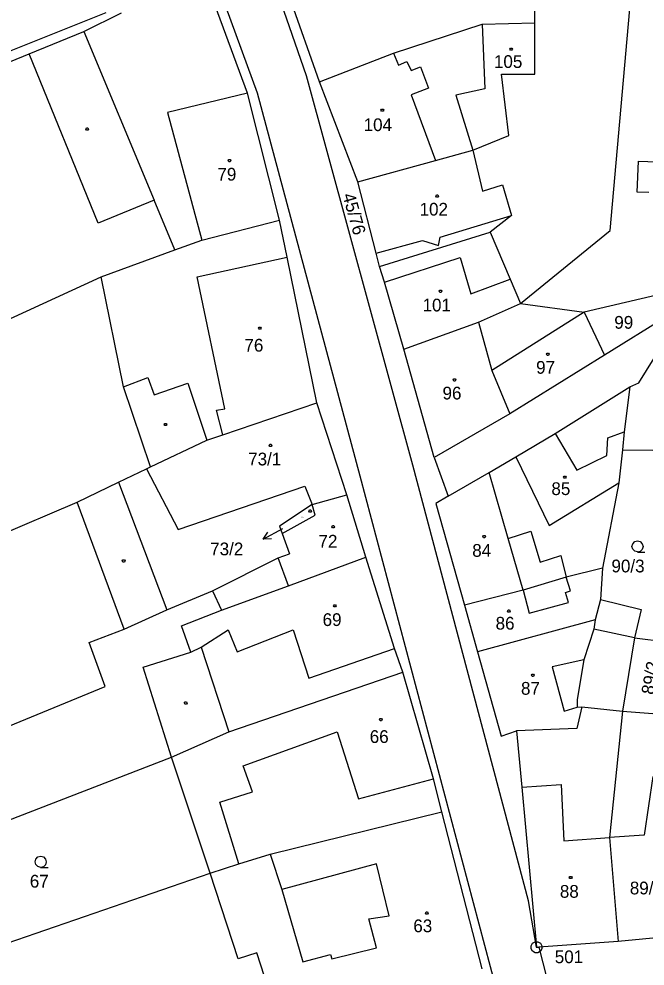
# Model space of a CAD drawing. Extents: x -609861 to -605046, y -1120287 to -1116307.
# Drawn here: x -607332.8 to -607249.2, y -1119198.6 to -1119072.1 of the extents above; entities that cross this region are included whole.
import ezdxf

# ---------------------------------------------------------------- set-up
doc = ezdxf.new("R2010")
doc.units = 0
for name, color, linetype in [('Vrstva 1', 7, 'Continuous'), ('Vrstva 2', 7, 'Continuous'), ('Vrstva 3', 7, 'Continuous'), ('Vrstva 4', 7, 'Continuous'), ('Vrstva 5', 7, 'Continuous'), ('Vrstva 7', 7, 'Continuous'), ('Vrstva 8', 7, 'Continuous')]:
    doc.layers.add(name, color=color, linetype=linetype)

msp = doc.modelspace()

# ---------------------------------------------------------------- linework, layer by layer
at = {"layer": 'Vrstva 1'}
for p, q in [((-607263.92, -1119072.65), (-607263.61, -1119030.39)), ((-607292.66, -1119080.55), (-607298.24, -1119064.66)), ((-607302.28, -1119082.06), (-607307.77, -1119067.23)), ((-607253.88, -1119100.38), (-607250.96, -1119067.36)), ((-607321.2, -1119071.34), (-607335.98, -1119077.24)), ((-607324.17, -1119073.83), (-607319.12, -1119071.34)), ((-607282.78, -1119076.7), (-607270.96, -1119072.83)), ((-607270.96, -1119072.83), (-607263.92, -1119072.65)), ((-607270.96, -1119072.83), (-607270.59, -1119081.45)), ((-607263.91, -1119079.49), (-607263.92, -1119072.65)), ((-607331.43, -1119076.8), (-607324.17, -1119073.83)), ((-607353.26, -1119085.75), (-607331.43, -1119076.8)), ((-607322.24, -1119099.42), (-607331.43, -1119076.8)), ((-607292.66, -1119080.55), (-607282.78, -1119076.7)), ((-607267.38, -1119087.7), (-607268.39, -1119079.49)), ((-607268.39, -1119079.49), (-607263.91, -1119079.49)), ((-607287.58, -1119093.89), (-607292.66, -1119080.55)), ((-607270.59, -1119081.45), (-607274.48, -1119082.33)), ((-607298.01, -1119098.98), (-607302.28, -1119082.06)), ((-607274.48, -1119082.33), (-607272.22, -1119089.67)), ((-607272.22, -1119089.67), (-607267.38, -1119087.7)), ((-607277.17, -1119091.03), (-607272.22, -1119089.67)), ((-607272.22, -1119089.67), (-607270.91, -1119095.11)), ((-607287.58, -1119093.89), (-607277.17, -1119091.03)), ((-607285.13, -1119103.4), (-607287.58, -1119093.89)), ((-607270.91, -1119095.11), (-607268.26, -1119094.3)), ((-607268.26, -1119094.3), (-607267.02, -1119098.37)), ((-607314.76, -1119096.32), (-607322.24, -1119099.42)), ((-607311.98, -1119102.96), (-607314.76, -1119096.32)), ((-607308.4, -1119101.65), (-607298.01, -1119098.98)), ((-607296.98, -1119103.95), (-607298.01, -1119098.98)), ((-607267.02, -1119098.37), (-607269.89, -1119100.6)), ((-607284.65, -1119105.2), (-607269.89, -1119100.6)), ((-607269.89, -1119100.6), (-607267.23, -1119106.88)), ((-607265.85, -1119110.13), (-607253.88, -1119100.38)), ((-607311.98, -1119102.96), (-607308.4, -1119101.65)), ((-607321.83, -1119106.56), (-607311.98, -1119102.96)), ((-607293.05, -1119123.38), (-607296.98, -1119103.95)), ((-607284.65, -1119105.2), (-607285.13, -1119103.4)), ((-607284.02, -1119107.28), (-607284.65, -1119105.2)), ((-607368.98, -1119128.22), (-607321.83, -1119106.56)), ((-607318.85, -1119121.24), (-607321.83, -1119106.56)), ((-607267.23, -1119106.88), (-607265.85, -1119110.13)), ((-607238.22, -1119106.81), (-607257.35, -1119111.27)), ((-607238.22, -1119106.81), (-607254.64, -1119117.03)), ((-607281.43, -1119116.22), (-607284.02, -1119107.28)), ((-607271.45, -1119112.6), (-607265.85, -1119110.13)), ((-607265.85, -1119110.13), (-607257.35, -1119111.27)), ((-607257.35, -1119111.27), (-607269.65, -1119119.06)), ((-607257.35, -1119111.27), (-607254.64, -1119117.03)), ((-607281.43, -1119116.22), (-607271.45, -1119112.6)), ((-607277.37, -1119130.66), (-607281.43, -1119116.22)), ((-607254.64, -1119117.03), (-607267.26, -1119124.83)), ((-607250.03, -1119120.73), (-607247.97, -1119117.4)), ((-607269.65, -1119119.06), (-607267.26, -1119124.83)), ((-607251.23, -1119121.25), (-607250.03, -1119120.73)), ((-607315.24, -1119131.94), (-607318.85, -1119121.24)), ((-607261.19, -1119127.47), (-607251.23, -1119121.25)), ((-607251.23, -1119121.25), (-607251.98, -1119127.25)), ((-607305.58, -1119127.67), (-607293.05, -1119123.38)), ((-607289.04, -1119135.68), (-607293.05, -1119123.38)), ((-607267.26, -1119124.83), (-607277.37, -1119130.66)), ((-607315.24, -1119131.94), (-607307.72, -1119128.37)), ((-607307.72, -1119128.37), (-607305.58, -1119127.67)), ((-607266.46, -1119130.6), (-607261.19, -1119127.47)), ((-607251.98, -1119127.25), (-607252.24, -1119129.65)), ((-607252.24, -1119129.65), (-607252.72, -1119134.07)), ((-607252.24, -1119129.65), (-607248.19, -1119129.71)), ((-607277.37, -1119130.66), (-607275.5, -1119135.85)), ((-607270.02, -1119132.66), (-607266.46, -1119130.6)), ((-607266.46, -1119130.6), (-607261.99, -1119139.76)), ((-607319.51, -1119133.99), (-607315.78, -1119132.19)), ((-607315.78, -1119132.19), (-607315.24, -1119131.94)), ((-607264.78, -1119189.87), (-607280.21, -1119131.72)), ((-607287.29, -1119133.11), (-607252.41, -1119264.39)), ((-607275.5, -1119135.85), (-607270.02, -1119132.66)), ((-607325.04, -1119136.64), (-607319.51, -1119133.99)), ((-607261.99, -1119139.76), (-607252.72, -1119134.07)), ((-607252.72, -1119134.07), (-607254.9, -1119145.45)), ((-607293.64, -1119136.96), (-607289.04, -1119135.68)), ((-607286.5, -1119143.98), (-607289.04, -1119135.68)), ((-607275.5, -1119135.85), (-607277.13, -1119136.8)), ((-607364.07, -1119153.25), (-607325.04, -1119136.64)), ((-607318.78, -1119153.57), (-607325.04, -1119136.64)), ((-607293.64, -1119136.96), (-607298, -1119139.84)), ((-607293.25, -1119138.36), (-607293.64, -1119136.96)), ((-607277.13, -1119136.8), (-607273.3, -1119150.37)), ((-607297.65, -1119140.83), (-607293.25, -1119138.36)), ((-607298, -1119139.84), (-607297.65, -1119140.83)), ((-607297.65, -1119140.83), (-607296.69, -1119143.52)), ((-607298.19, -1119144.06), (-607296.69, -1119143.52)), ((-607306.98, -1119148.47), (-607298.19, -1119144.06)), ((-607296.82, -1119147.79), (-607286.5, -1119143.98)), ((-607282.66, -1119156.15), (-607286.5, -1119143.98)), ((-607254.9, -1119145.45), (-607259.73, -1119146.67)), ((-607254.9, -1119145.45), (-607255.15, -1119149.62)), ((-607259.73, -1119146.67), (-607265.48, -1119148.39)), ((-607313.07, -1119151.03), (-607306.98, -1119148.47)), ((-607306.98, -1119148.47), (-607305.75, -1119151.05)), ((-607305.75, -1119151.05), (-607296.82, -1119147.79)), ((-607265.48, -1119148.39), (-607273.3, -1119150.37)), ((-607255.15, -1119149.62), (-607255.86, -1119152.33)), ((-607255.15, -1119149.62), (-607249.71, -1119150.98)), ((-607318.78, -1119153.57), (-607313.07, -1119151.03)), ((-607311.1, -1119153.13), (-607305.75, -1119151.05)), ((-607273.3, -1119150.37), (-607271.59, -1119156.61)), ((-607249.71, -1119150.98), (-607250.62, -1119154.76)), ((-607255.86, -1119152.33), (-607271.59, -1119156.61)), ((-607255.86, -1119152.33), (-607256.04, -1119153.57)), ((-607323.44, -1119155.37), (-607318.78, -1119153.57)), ((-607309.86, -1119156.66), (-607311.1, -1119153.13)), ((-607256.04, -1119153.57), (-607257.39, -1119157.67)), ((-607250.62, -1119154.76), (-607252.2, -1119164.53)), ((-607250.62, -1119154.76), (-607245.16, -1119155.44)), ((-607321.31, -1119161.26), (-607323.44, -1119155.37)), ((-607281.56, -1119159.32), (-607282.66, -1119156.15)), ((-607316.23, -1119158.67), (-607309.86, -1119156.66)), ((-607271.59, -1119156.61), (-607268.41, -1119167.86)), ((-607312.44, -1119170.69), (-607316.23, -1119158.67)), ((-607257.39, -1119157.67), (-607258.25, -1119163)), ((-607304.78, -1119167.31), (-607281.56, -1119159.32)), ((-607277.45, -1119173.56), (-607281.56, -1119159.32)), ((-607360.6, -1119177.42), (-607321.31, -1119161.26)), ((-607258.25, -1119163), (-607258.25, -1119164)), ((-607257.64, -1119163.95), (-607258.32, -1119166.85)), ((-607258.25, -1119164), (-607257.64, -1119163.95)), ((-607252.2, -1119164.53), (-607253.95, -1119181.38)), ((-607252.2, -1119164.53), (-607246.99, -1119164.93)), ((-607312.44, -1119170.69), (-607304.78, -1119167.31)), ((-607268.41, -1119167.86), (-607266.36, -1119167.17)), ((-607258.32, -1119166.85), (-607266.36, -1119167.17)), ((-607266.36, -1119167.17), (-607265.68, -1119174.66)), ((-607358.81, -1119188.58), (-607312.44, -1119170.69)), ((-607307.28, -1119186.16), (-607312.44, -1119170.69)), ((-607276.33, -1119177.95), (-607277.45, -1119173.56)), ((-607265.68, -1119174.66), (-607263.7, -1119196.05)), ((-607299.27, -1119183.62), (-607276.33, -1119177.95)), ((-607270.95, -1119198.92), (-607276.33, -1119177.95)), ((-607253.95, -1119181.38), (-607252.79, -1119195.28)), ((-607303.44, -1119184.92), (-607299.27, -1119183.62)), ((-607307.28, -1119186.16), (-607303.44, -1119184.92)), ((-607352.29, -1119201.63), (-607307.28, -1119186.16)), ((-607303.54, -1119197.59), (-607307.28, -1119186.16)), ((-607263.7, -1119196.05), (-607264.78, -1119189.87)), ((-607252.79, -1119195.28), (-607263.4, -1119196.03)), ((-607244.06, -1119194.41), (-607252.79, -1119195.28)), ((-607263.7, -1119196.05), (-607263.4, -1119196.03)), ((-607263.4, -1119196.03), (-607262.34, -1119200.22)), ((-607301.05, -1119196.78), (-607303.54, -1119197.59)), ((-607298.32, -1119205.13), (-607301.05, -1119196.78))]:
    msp.add_line(p, q, dxfattribs=at)
for points in [[(-607308.71, -1119060.91), (-607301.02, -1119082), (-607287.29, -1119133.11)], [(-607280.21, -1119131.72), (-607294.43, -1119079.74), (-607299.33, -1119065.6)]]:
    msp.add_lwpolyline(points, dxfattribs=at)
at = {"layer": 'Vrstva 3'}
for points in [[(-607250.21, -1119143.29), (-607250.59, -1119143.19), (-607250.86, -1119142.92), (-607250.96, -1119142.55), (-607250.86, -1119142.18), (-607250.59, -1119141.91), (-607250.22, -1119141.81), (-607249.85, -1119141.91), (-607249.58, -1119142.18), (-607249.48, -1119142.56), (-607249.58, -1119142.94), (-607249.85, -1119143.21), (-607250.23, -1119143.31), (-607249.23, -1119143.31)], [(-607329.9, -1119185.38), (-607330.28, -1119185.28), (-607330.55, -1119185.01), (-607330.65, -1119184.64), (-607330.55, -1119184.27), (-607330.28, -1119184), (-607329.91, -1119183.9), (-607329.54, -1119184), (-607329.27, -1119184.27), (-607329.17, -1119184.65), (-607329.27, -1119185.03), (-607329.54, -1119185.3), (-607329.92, -1119185.4), (-607328.92, -1119185.4)]]:
    msp.add_lwpolyline(points, dxfattribs=at)
at = {"layer": 'Vrstva 4'}
for p, q in [((-607324.17, -1119073.83), (-607314.76, -1119096.32)), ((-607282.78, -1119076.7), (-607282.15, -1119078.33)), ((-607282.15, -1119078.33), (-607281, -1119077.84)), ((-607281, -1119077.84), (-607280.45, -1119079.01)), ((-607280.45, -1119079.01), (-607279.21, -1119078.53)), ((-607279.21, -1119078.53), (-607278.11, -1119081.37)), ((-607278.11, -1119081.37), (-607280.42, -1119082.26)), ((-607302.28, -1119082.06), (-607312.97, -1119084.64)), ((-607280.42, -1119082.26), (-607277.17, -1119091.03)), ((-607312.97, -1119084.64), (-607308.4, -1119101.65)), ((-607250.25, -1119095.26), (-607250.09, -1119091.13)), ((-607250.09, -1119091.13), (-607240.56, -1119091.5)), ((-607248.69, -1119095.32), (-607250.25, -1119095.26)), ((-607276.57, -1119101.27), (-607267.02, -1119098.37)), ((-607285.13, -1119103.4), (-607278.92, -1119101.73)), ((-607278.92, -1119101.73), (-607276.8, -1119102.38)), ((-607276.8, -1119102.38), (-607276.57, -1119101.27)), ((-607309.02, -1119106.55), (-607296.98, -1119103.95)), ((-607284.02, -1119107.28), (-607273.89, -1119103.99)), ((-607273.89, -1119103.99), (-607272.45, -1119108.83)), ((-607305.31, -1119124.16), (-607309.02, -1119106.55)), ((-607272.45, -1119108.83), (-607267.23, -1119106.88)), ((-607271.45, -1119112.6), (-607269.65, -1119119.06)), ((-607318.85, -1119121.24), (-607315.6, -1119120)), ((-607315.6, -1119120), (-607314.76, -1119122.32)), ((-607314.76, -1119122.32), (-607310.26, -1119120.76)), ((-607310.26, -1119120.76), (-607307.72, -1119128.37)), ((-607306.43, -1119124.36), (-607305.31, -1119124.16)), ((-607305.58, -1119127.67), (-607306.43, -1119124.36)), ((-607261.19, -1119127.47), (-607258.31, -1119132.35)), ((-607254.33, -1119130.41), (-607254.17, -1119128.05)), ((-607254.17, -1119128.05), (-607251.98, -1119127.25)), ((-607258.31, -1119132.35), (-607254.33, -1119130.41)), ((-607315.78, -1119132.19), (-607311.56, -1119140.3)), ((-607267.49, -1119141.5), (-607270.02, -1119132.66)), ((-607319.51, -1119133.99), (-607313.07, -1119151.03)), ((-607311.56, -1119140.3), (-607294.62, -1119134.5)), ((-607294.62, -1119134.5), (-607293.64, -1119136.96)), ((-607267.49, -1119141.5), (-607264.45, -1119140.52)), ((-607264.45, -1119140.52), (-607263.23, -1119144.66)), ((-607265.48, -1119148.39), (-607267.49, -1119141.5)), ((-607296.82, -1119147.79), (-607298.19, -1119144.06)), ((-607263.23, -1119144.66), (-607260.45, -1119143.78)), ((-607260.45, -1119143.78), (-607259.73, -1119146.67)), ((-607259.15, -1119148.48), (-607259.73, -1119146.67)), ((-607265.48, -1119148.39), (-607264.68, -1119151.44)), ((-607259.84, -1119148.68), (-607259.15, -1119148.48)), ((-607259.45, -1119150.02), (-607259.84, -1119148.68)), ((-607264.68, -1119151.44), (-607259.45, -1119150.02)), ((-607308.46, -1119155.98), (-607304.86, -1119153.67)), ((-607304.86, -1119153.67), (-607303.69, -1119156.62)), ((-607303.69, -1119156.62), (-607296.21, -1119153.68)), ((-607296.21, -1119153.68), (-607294.09, -1119160.13)), ((-607250.62, -1119154.76), (-607256.04, -1119153.57)), ((-607309.86, -1119156.66), (-607308.46, -1119155.98)), ((-607308.46, -1119155.98), (-607304.78, -1119167.31)), ((-607294.09, -1119160.13), (-607282.66, -1119156.15)), ((-607257.39, -1119157.67), (-607261.6, -1119158.64)), ((-607261.6, -1119158.64), (-607260.01, -1119164.52)), ((-607260.01, -1119164.52), (-607258.25, -1119164)), ((-607257.64, -1119163.95), (-607252.2, -1119164.53)), ((-607302.88, -1119171.82), (-607290.33, -1119167.29)), ((-607290.33, -1119167.29), (-607287.49, -1119176.23)), ((-607301.64, -1119175.32), (-607302.88, -1119171.82)), ((-607287.49, -1119176.23), (-607277.45, -1119173.56)), ((-607248.19, -1119173.27), (-607249.31, -1119181.09)), ((-607265.68, -1119174.66), (-607260.42, -1119174.31)), ((-607260.42, -1119174.31), (-607260.05, -1119181.86)), ((-607306.01, -1119176.68), (-607301.64, -1119175.32)), ((-607303.44, -1119184.92), (-607306.01, -1119176.68)), ((-607260.05, -1119181.86), (-607253.95, -1119181.38)), ((-607249.31, -1119181.09), (-607253.95, -1119181.38)), ((-607299.27, -1119183.62), (-607297.72, -1119188.35)), ((-607285.05, -1119184.91), (-607297.72, -1119188.35)), ((-607283.38, -1119191.84), (-607285.05, -1119184.91)), ((-607297.72, -1119188.35), (-607294.9, -1119198)), ((-607286.08, -1119192.25), (-607283.38, -1119191.84)), ((-607285.09, -1119196.14), (-607286.08, -1119192.25)), ((-607291.04, -1119197.6), (-607285.09, -1119196.14)), ((-607294.9, -1119198), (-607291.19, -1119197.01)), ((-607291.19, -1119197.01), (-607291.04, -1119197.6))]:
    msp.add_line(p, q, dxfattribs=at)
at = {"layer": 'Vrstva 5'}
for points in [[(-607266.98, -1119076.03), (-607266.89, -1119076.18), (-607266.98, -1119076.33), (-607267.16, -1119076.33), (-607267.25, -1119076.18), (-607267.16, -1119076.03)], [(-607284.2, -1119084.17), (-607284.11, -1119084.32), (-607284.2, -1119084.47), (-607284.38, -1119084.47), (-607284.47, -1119084.32), (-607284.38, -1119084.17)], [(-607323.62, -1119086.69), (-607323.53, -1119086.84), (-607323.62, -1119086.99), (-607323.8, -1119086.99), (-607323.89, -1119086.84), (-607323.8, -1119086.69)], [(-607304.62, -1119090.9), (-607304.53, -1119091.05), (-607304.62, -1119091.2), (-607304.8, -1119091.2), (-607304.89, -1119091.05), (-607304.8, -1119090.9)], [(-607276.89, -1119095.64), (-607276.8, -1119095.79), (-607276.89, -1119095.94), (-607277.07, -1119095.94), (-607277.16, -1119095.79), (-607277.07, -1119095.64)], [(-607276.45, -1119108.34), (-607276.36, -1119108.49), (-607276.45, -1119108.64), (-607276.63, -1119108.64), (-607276.72, -1119108.49), (-607276.63, -1119108.34)], [(-607300.55, -1119113.26), (-607300.46, -1119113.41), (-607300.55, -1119113.56), (-607300.73, -1119113.56), (-607300.82, -1119113.41), (-607300.73, -1119113.26)], [(-607262.08, -1119116.75), (-607261.99, -1119116.9), (-607262.08, -1119117.05), (-607262.26, -1119117.05), (-607262.35, -1119116.9), (-607262.26, -1119116.75)], [(-607274.58, -1119120.18), (-607274.49, -1119120.33), (-607274.58, -1119120.48), (-607274.76, -1119120.48), (-607274.85, -1119120.33), (-607274.76, -1119120.18)], [(-607313.15, -1119126.12), (-607313.06, -1119126.27), (-607313.15, -1119126.42), (-607313.33, -1119126.42), (-607313.42, -1119126.27), (-607313.33, -1119126.12)], [(-607299.13, -1119128.91), (-607299.04, -1119129.06), (-607299.13, -1119129.21), (-607299.31, -1119129.21), (-607299.4, -1119129.06), (-607299.31, -1119128.91)], [(-607259.84, -1119133.15), (-607259.75, -1119133.3), (-607259.84, -1119133.45), (-607260.02, -1119133.45), (-607260.11, -1119133.3), (-607260.02, -1119133.15)], [(-607293.85, -1119137.67), (-607293.76, -1119137.82), (-607293.85, -1119137.97), (-607294.03, -1119137.97), (-607294.12, -1119137.82), (-607294.03, -1119137.67)], [(-607290.77, -1119139.76), (-607290.68, -1119139.91), (-607290.77, -1119140.06), (-607290.95, -1119140.06), (-607291.04, -1119139.91), (-607290.95, -1119139.76)], [(-607270.59, -1119141.09), (-607270.5, -1119141.24), (-607270.59, -1119141.39), (-607270.77, -1119141.39), (-607270.86, -1119141.24), (-607270.77, -1119141.09)], [(-607318.74, -1119144.33), (-607318.65, -1119144.48), (-607318.74, -1119144.63), (-607318.92, -1119144.63), (-607319.01, -1119144.48), (-607318.92, -1119144.33)], [(-607290.54, -1119150.33), (-607290.45, -1119150.48), (-607290.54, -1119150.63), (-607290.72, -1119150.63), (-607290.81, -1119150.48), (-607290.72, -1119150.33)], [(-607267.29, -1119151.03), (-607267.2, -1119151.18), (-607267.29, -1119151.33), (-607267.47, -1119151.33), (-607267.56, -1119151.18), (-607267.47, -1119151.03)], [(-607264.1, -1119159.59), (-607264.01, -1119159.74), (-607264.1, -1119159.89), (-607264.28, -1119159.89), (-607264.37, -1119159.74), (-607264.28, -1119159.59)], [(-607310.46, -1119163.31), (-607310.37, -1119163.46), (-607310.46, -1119163.61), (-607310.64, -1119163.61), (-607310.73, -1119163.46), (-607310.64, -1119163.31)], [(-607284.4, -1119165.51), (-607284.31, -1119165.66), (-607284.4, -1119165.81), (-607284.58, -1119165.81), (-607284.67, -1119165.66), (-607284.58, -1119165.51)], [(-607259.05, -1119186.59), (-607258.96, -1119186.74), (-607259.05, -1119186.89), (-607259.23, -1119186.89), (-607259.32, -1119186.74), (-607259.23, -1119186.59)], [(-607278.27, -1119191.34), (-607278.18, -1119191.49), (-607278.27, -1119191.64), (-607278.45, -1119191.64), (-607278.54, -1119191.49), (-607278.45, -1119191.34)]]:
    msp.add_lwpolyline(points, close=True, dxfattribs=at)
at = {"layer": 'Vrstva 7'}
msp.add_line((-607300.222, -1119141.562), (-607297.57, -1119140.16), dxfattribs=at)
msp.add_lwpolyline([(-607299.105, -1119141.537), (-607300.222, -1119141.562), (-607299.572, -1119140.652)], dxfattribs=at)
at = {"layer": 'Vrstva 8'}
msp.add_line((-607263.75, -1119196.05), (-607263.65, -1119196.05), dxfattribs=at)
msp.add_lwpolyline([(-607263.51, -1119195.33), (-607263.17, -1119195.52), (-607262.98, -1119195.86), (-607262.98, -1119196.25), (-607263.17, -1119196.59), (-607263.51, -1119196.78), (-607263.9, -1119196.78), (-607264.24, -1119196.59), (-607264.43, -1119196.25), (-607264.43, -1119195.86), (-607264.24, -1119195.52), (-607263.9, -1119195.33)], close=True, dxfattribs=at)

# ---------------------------------------------------------------- texts
at = {"layer": 'Vrstva 2'}
for s, height, p in [('105', 1.7, (-607269.387, -1119078.68)), ('104', 1.7, (-607286.787, -1119087.11)), ('79', 1.7, (-607306.313, -1119093.72)), ('102', 1.7, (-607279.317, -1119098.39)), ('101', 1.7, (-607278.917, -1119111.18)), ('99', 1.7, (-607253.313, -1119113.49)), ('76', 1.7, (-607302.703, -1119116.54)), ('97', 1.7, (-607263.753, -1119119.5)), ('96', 1.7, (-607276.253, -1119122.93)), ('73/1', 1.7, (-607302.203, -1119131.73)), ('85', 1.7, (-607261.713, -1119135.69)), ('73/2', 0.2, (-607295.212, -1119138.77)), ('72', 1.7, (-607292.813, -1119142.7)), ('84', 1.7, (-607272.283, -1119143.93)), ('90/3', 1.7, (-607253.693, -1119146.01)), ('69', 1.7, (-607292.263, -1119153.17)), ('86', 1.7, (-607269.163, -1119153.65)), ('87', 1.7, (-607265.773, -1119162.34)), ('66', 1.7, (-607285.973, -1119168.78)), ('67', 1.7, (-607331.363, -1119188.08)), ('88', 1.7, (-607260.583, -1119189.44)), ('89/1', 1.7, (-607251.243, -1119188.99)), ('63', 1.7, (-607280.153, -1119194.04))]:
    msp.add_text(s, height=height, dxfattribs=at).set_placement(p)
for s, rotation, p in [('45/76', 285.67676, (-607289.629, -1119095.648)), ('89/2', 80.0995, (-607248.049, -1119162.416))]:
    msp.add_text(s, height=1.7, rotation=rotation, dxfattribs=at).set_placement(p)
at = {"layer": 'Vrstva 7'}
msp.add_text('73/2', height=1.7, dxfattribs=at).set_placement((-607307.277, -1119143.73))
at = {"layer": 'Vrstva 8'}
msp.add_text('501', height=1.7, dxfattribs=at).set_placement((-607261.263, -1119198.17))

doc.saveas('drawing.dxf')
